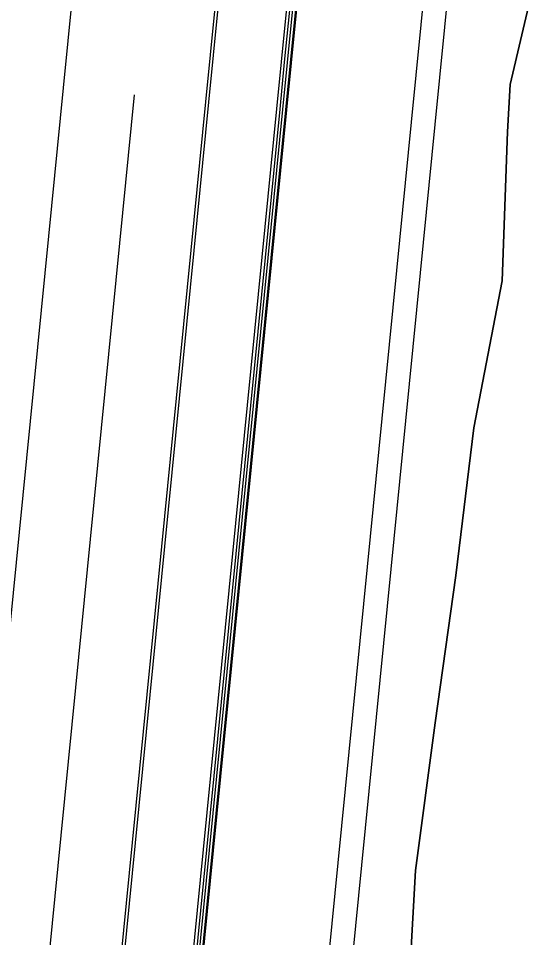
# Model space of a CAD drawing. Extents: x 1797478 to 1808916, y 246529 to 250952.
# Drawn here: x 1797751.5 to 1797838, y 247532.7 to 247687.1 of the extents above; entities that cross this region are included whole.
import ezdxf

# ---------------------------------------------------------------- set-up
doc = ezdxf.new("R2010")
doc.units = 0
for name, color, linetype in [('60', 7, 'Continuous'), ('DTCH-LINBTM', 7, 'Continuous'), ('DTCH-LINFRSLP', 7, 'Continuous'), ('EDPV-LINE', 7, 'Continuous'), ('LIMT-CSLINE', 7, 'Continuous'), ('SHDR-UPAV', 7, 'Continuous')]:
    doc.layers.add(name, color=color, linetype=linetype)

msp = doc.modelspace()

# ---------------------------------------------------------------- linework, layer by layer
for points in [[(1797729.57, 247376.85), (1797732.03, 247401.72), (1797734.49, 247426.6), (1797736.95, 247451.48), (1797739.42, 247476.36), (1797741.88, 247501.24), (1797744.34, 247526.12), (1797746.8, 247551), (1797749.26, 247575.87), (1797751.72, 247600.75), (1797754.19, 247625.63), (1797756.65, 247650.51), (1797759.11, 247675.39), (1797759.89, 247683.3), (1797761.57, 247700.27)], [(1797729.57, 247376.85), (1797732.03, 247401.72), (1797734.49, 247426.6), (1797736.95, 247451.48), (1797739.42, 247476.36), (1797741.88, 247501.24), (1797744.34, 247526.12), (1797746.8, 247551), (1797749.26, 247575.87), (1797751.72, 247600.75), (1797754.19, 247625.63), (1797756.65, 247650.51), (1797759.11, 247675.39), (1797759.89, 247683.3), (1797761.57, 247700.27)], [(1797753.45, 247374.48), (1797755.91, 247399.36), (1797758.38, 247424.24), (1797760.84, 247449.12), (1797763.3, 247474), (1797765.76, 247498.88), (1797768.22, 247523.75), (1797770.68, 247548.63), (1797773.15, 247573.51), (1797775.61, 247598.39), (1797778.07, 247623.27), (1797780.53, 247648.15), (1797782.99, 247673.02), (1797783.77, 247680.94), (1797785.45, 247697.9)], [(1797753.45, 247374.48), (1797755.91, 247399.36), (1797758.38, 247424.24), (1797760.84, 247449.12), (1797763.3, 247474), (1797765.76, 247498.88), (1797768.22, 247523.75), (1797770.68, 247548.63), (1797773.15, 247573.51), (1797775.61, 247598.39), (1797778.07, 247623.27), (1797780.53, 247648.15), (1797782.99, 247673.02), (1797783.77, 247680.94), (1797785.45, 247697.9)], [(1797753.45, 247374.48), (1797755.91, 247399.36), (1797758.38, 247424.24), (1797760.84, 247449.12), (1797763.3, 247474), (1797765.76, 247498.88), (1797768.22, 247523.75), (1797770.68, 247548.63), (1797773.15, 247573.51), (1797775.61, 247598.39), (1797778.07, 247623.27), (1797780.53, 247648.15), (1797782.99, 247673.02), (1797783.77, 247680.94), (1797785.45, 247697.9)], [(1797753.45, 247374.48), (1797755.91, 247399.36), (1797758.38, 247424.24), (1797760.84, 247449.12), (1797763.3, 247474), (1797765.76, 247498.88), (1797768.22, 247523.75), (1797770.68, 247548.63), (1797773.15, 247573.51), (1797775.61, 247598.39), (1797778.07, 247623.27), (1797780.53, 247648.15), (1797782.99, 247673.02), (1797783.77, 247680.94), (1797785.45, 247697.9)], [(1797753.96, 247374.43), (1797756.42, 247399.31), (1797758.88, 247424.19), (1797761.35, 247449.07), (1797763.81, 247473.95), (1797766.27, 247498.83), (1797768.73, 247523.7), (1797771.19, 247548.58), (1797773.65, 247573.46), (1797776.12, 247598.34), (1797778.58, 247623.22), (1797781.04, 247648.1), (1797783.5, 247672.97), (1797784.28, 247680.89), (1797785.96, 247697.85)], [(1797765.93, 247373.25), (1797768.39, 247398.13), (1797770.85, 247423.01), (1797773.31, 247447.88), (1797775.78, 247472.76), (1797778.24, 247497.64), (1797780.7, 247522.52), (1797783.16, 247547.4), (1797785.62, 247572.28), (1797788.08, 247597.15), (1797790.55, 247622.03), (1797793.01, 247646.91), (1797795.47, 247671.79), (1797796.25, 247679.7), (1797797.93, 247696.67)], [(1797766.39, 247373.2), (1797768.85, 247398.08), (1797771.31, 247422.96), (1797773.77, 247447.84), (1797776.24, 247472.72), (1797778.7, 247497.6), (1797781.16, 247522.47), (1797783.62, 247547.35), (1797786.08, 247572.23), (1797788.54, 247597.11), (1797791.01, 247621.99), (1797793.47, 247646.87), (1797795.93, 247671.74), (1797796.71, 247679.66), (1797798.39, 247696.62)], [(1797766.91, 247373.15), (1797769.37, 247398.03), (1797771.83, 247422.91), (1797774.29, 247447.79), (1797776.75, 247472.67), (1797779.22, 247497.54), (1797781.68, 247522.42), (1797784.14, 247547.3), (1797786.6, 247572.18), (1797789.06, 247597.06), (1797791.52, 247621.94), (1797793.99, 247646.82), (1797796.45, 247671.69), (1797797.23, 247679.6), (1797798.91, 247696.57)], [(1797741.51, 247375.66), (1797743.97, 247400.54), (1797746.43, 247425.42), (1797748.9, 247450.3), (1797751.36, 247475.18), (1797753.82, 247500.06), (1797756.28, 247524.94), (1797758.74, 247549.81), (1797761.2, 247574.69), (1797763.67, 247599.57), (1797766.13, 247624.45), (1797768.59, 247649.33), (1797771.05, 247674.21)]]:
    msp.add_lwpolyline(points)
at = {"layer": '60'}
msp.add_lwpolyline([(1797798.08, 247370.07), (1797801.82, 247394.82), (1797804.66, 247419.66), (1797808.25, 247444.43), (1797811.4, 247469.24), (1797812.45, 247494.26), (1797816.83, 247518.94), (1797818.2, 247543.93), (1797821.5, 247568.73), (1797825.01, 247593.5), (1797828.03, 247618.32), (1797832.77, 247642.98), (1797833.66, 247668.01), (1797834.14, 247675.95), (1797838.05, 247692.7)], dxfattribs=at)
at = {"layer": 'DTCH-LINBTM'}
msp.add_lwpolyline([(1797791.96, 247370.67), (1797794.43, 247395.55), (1797796.89, 247420.43), (1797799.35, 247445.31), (1797801.81, 247470.19), (1797804.27, 247495.06), (1797806.73, 247519.94), (1797809.2, 247544.82), (1797811.66, 247569.7), (1797814.12, 247594.58), (1797816.58, 247619.46), (1797819.04, 247644.34), (1797821.5, 247669.21), (1797822.29, 247677.13), (1797823.97, 247694.09)], dxfattribs=at)
at = {"layer": 'DTCH-LINFRSLP'}
msp.add_lwpolyline([(1797787.98, 247371.07), (1797790.45, 247395.94), (1797792.91, 247420.82), (1797795.37, 247445.7), (1797797.83, 247470.58), (1797800.29, 247495.46), (1797802.75, 247520.34), (1797805.22, 247545.22), (1797807.68, 247570.09), (1797810.14, 247594.97), (1797812.6, 247619.85), (1797815.06, 247644.73), (1797817.52, 247669.61), (1797818.31, 247677.52), (1797819.99, 247694.49)], dxfattribs=at)
at = {"layer": 'EDPV-LINE'}
msp.add_lwpolyline([(1797753.45, 247374.48), (1797755.91, 247399.36), (1797758.38, 247424.24), (1797760.84, 247449.12), (1797763.3, 247474), (1797765.76, 247498.88), (1797768.22, 247523.75), (1797770.68, 247548.63), (1797773.15, 247573.51), (1797775.61, 247598.39), (1797778.07, 247623.27), (1797780.53, 247648.15), (1797782.99, 247673.02), (1797783.77, 247680.94), (1797785.45, 247697.9)], dxfattribs=at)
msp.add_lwpolyline([(1797753.45, 247374.48), (1797755.91, 247399.36), (1797758.38, 247424.24), (1797760.84, 247449.12), (1797763.3, 247474), (1797765.76, 247498.88), (1797768.22, 247523.75), (1797770.68, 247548.63), (1797773.15, 247573.51), (1797775.61, 247598.39), (1797778.07, 247623.27), (1797780.53, 247648.15), (1797782.99, 247673.02), (1797783.77, 247680.94), (1797785.45, 247697.9)], dxfattribs=at)
at = {"layer": 'LIMT-CSLINE'}
msp.add_lwpolyline([(1797838.05, 247692.7), (1797834.14, 247675.95), (1797833.66, 247668.01), (1797832.77, 247642.98), (1797828.03, 247618.32), (1797825.01, 247593.5), (1797821.5, 247568.73), (1797818.2, 247543.93), (1797816.83, 247518.94), (1797812.45, 247494.26), (1797811.4, 247469.24), (1797808.25, 247444.43), (1797804.66, 247419.66), (1797801.82, 247394.82), (1797798.08, 247370.07)], dxfattribs=at)
at = {"layer": 'SHDR-UPAV'}
for points in [[(1797765.39, 247373.3), (1797767.86, 247398.18), (1797770.32, 247423.06), (1797772.78, 247447.94), (1797775.24, 247472.82), (1797777.7, 247497.69), (1797780.16, 247522.57), (1797782.63, 247547.45), (1797785.09, 247572.33), (1797787.55, 247597.21), (1797790.01, 247622.09), (1797792.47, 247646.96), (1797794.93, 247671.84), (1797795.72, 247679.75), (1797797.4, 247696.72)], [(1797765.39, 247373.3), (1797767.86, 247398.18), (1797770.32, 247423.06), (1797772.78, 247447.94), (1797775.24, 247472.82), (1797777.7, 247497.69), (1797780.16, 247522.57), (1797782.63, 247547.45), (1797785.09, 247572.33), (1797787.55, 247597.21), (1797790.01, 247622.09), (1797792.47, 247646.96), (1797794.93, 247671.84), (1797795.72, 247679.75), (1797797.4, 247696.72)], [(1797767.09, 247373.13), (1797769.55, 247398.01), (1797772.01, 247422.89), (1797774.47, 247447.77), (1797776.93, 247472.65), (1797779.39, 247497.53), (1797781.86, 247522.4), (1797784.32, 247547.28), (1797786.78, 247572.16), (1797789.24, 247597.04), (1797791.7, 247621.92), (1797794.16, 247646.8), (1797796.63, 247671.68), (1797797.41, 247679.59), (1797799.09, 247696.55)]]:
    msp.add_lwpolyline(points, dxfattribs=at)

doc.saveas('drawing.dxf')
